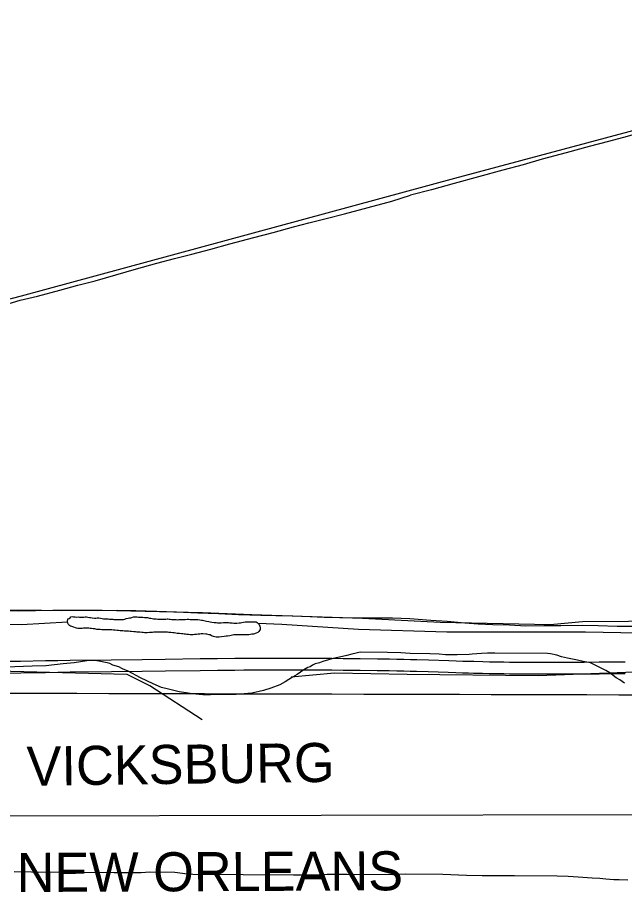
# Model space of a CAD drawing. Extents: x 3180038 to 3217926, y 922069 to 947485.
# Drawn here: x 3187243 to 3188795, y 939132 to 941366 of the extents above; entities that cross this region are included whole.
import ezdxf

# ---------------------------------------------------------------- set-up
doc = ezdxf.new("R2010")
doc.units = 0
for name, color, linetype in [('V-GRID-MAJR', 7, 'Continuous'), ('V-ROAD-CNTR', 7, 'Continuous'), ('V-SITE-VEGE', 7, 'Continuous'), ('V-TOPO-BNDY', 7, 'Continuous'), ('V-TOPO-GNAM-IDEN', 7, 'Continuous'), ('V-TOPO-SHOR', 7, 'Continuous')]:
    doc.layers.add(name, color=color, linetype=linetype)

msp = doc.modelspace()

# ---------------------------------------------------------------- linework, layer by layer
at = {"layer": 'V-GRID-MAJR'}
msp.add_spline([(3184296.3, 939644.8), (3186905.4, 939637.9), (3192123.6, 939624.6), (3197341.9, 939612.1), (3202560.1, 939600.3), (3207778.3, 939589.3), (3212996.5, 939579.1), (3215605.6, 939574.2)], degree=3, dxfattribs=at)
at = {"layer": 'V-ROAD-CNTR'}
for points in [[(3187208.5, 939718.4), (3187250.7, 939719.1), (3187314.1, 939720.1), (3187345.8, 939720.6), (3187377.5, 939721.1), (3187482.7, 939722.4), (3187561.6, 939723.4), (3187620.8, 939724.1), (3187709.7, 939725.2), (3187754.1, 939725.6), (3187798.5, 939726.1), (3187821.3, 939726.3), (3187842.7, 939726.4), (3187862.7, 939726.5), (3187881.5, 939726.6), (3187899.1, 939726.6), (3187932.1, 939726.7), (3187961, 939726.6), (3187986.3, 939726.5), (3188008.4, 939726.4), (3188047.1, 939726.2), (3188076.1, 939726), (3188119.6, 939725.6), (3188163.2, 939725.1), (3188173.8, 939725), (3188184, 939724.8), (3188194, 939724.7), (3188213.2, 939724.3), (3188231.3, 939723.8), (3188248.2, 939723.4), (3188264.1, 939722.9), (3188293.7, 939722), (3188345.7, 939720.3), (3188365.1, 939719.7), (3188382.1, 939719.2), (3188397, 939718.7), (3188410, 939718.4), (3188432.8, 939717.8), (3188449.9, 939717.4), (3188462.7, 939717.1), (3188472.3, 939717), (3188486.7, 939716.8), (3188501.1, 939716.6), (3188529.7, 939716.4), (3188554.8, 939716.3), (3188576.7, 939716.3), (3188595.9, 939716.2), (3188629.5, 939716.3), (3188654.7, 939716.3), (3188692.5, 939716.5), (3188730.3, 939716.7), (3188745.1, 939716.8), (3188772.8, 939717.1), (3188797.1, 939717.3)], [(3187209, 939688.4), (3187251.2, 939689.1), (3187314.6, 939690.1), (3187346.2, 939690.6), (3187377.9, 939691.1), (3187483.1, 939692.4), (3187562, 939693.4), (3187621.2, 939694.2), (3187710, 939695.2), (3187754.4, 939695.6), (3187798.8, 939696.1), (3187821.5, 939696.3), (3187842.8, 939696.4), (3187862.8, 939696.5), (3187881.6, 939696.6), (3187899.1, 939696.6), (3187932.1, 939696.7), (3187960.9, 939696.6), (3187986.2, 939696.5), (3188008.2, 939696.4), (3188046.9, 939696.2), (3188075.9, 939696), (3188119.3, 939695.6), (3188162.8, 939695.1), (3188173.4, 939695), (3188183.5, 939694.8), (3188193.4, 939694.7), (3188212.6, 939694.3), (3188230.5, 939693.8), (3188247.4, 939693.4), (3188263.2, 939692.9), (3188292.8, 939692), (3188344.7, 939690.3), (3188364.2, 939689.7), (3188381.2, 939689.2), (3188396.2, 939688.7), (3188409.2, 939688.4), (3188432.1, 939687.8), (3188449.3, 939687.4), (3188462.1, 939687.1), (3188471.8, 939687), (3188486.3, 939686.8), (3188500.8, 939686.6), (3188529.5, 939686.4), (3188554.7, 939686.3), (3188576.7, 939686.3), (3188595.9, 939686.2), (3188629.6, 939686.3), (3188654.8, 939686.3), (3188692.7, 939686.5), (3188730.5, 939686.7), (3188745.3, 939686.8), (3188773.1, 939687.1), (3188797.4, 939687.3)]]:
    msp.add_lwpolyline(points, dxfattribs=at)
at = {"layer": 'V-SITE-VEGE'}
for p, q in [((3188038, 939721.9), (3188023.5, 939718)), ((3188047, 939725.1), (3188038, 939721.9)), ((3188057.5, 939727.4), (3188047, 939725.1)), ((3188066.4, 939729), (3188057.5, 939727.4)), ((3188085, 939733.7), (3188066.4, 939729)), ((3188097.9, 939736.8), (3188085, 939733.7)), ((3188109.3, 939739.1), (3188097.9, 939736.8)), ((3188119, 939741.5), (3188109.3, 939739.1)), ((3188189.3, 939740.9), (3188119, 939741.5)), ((3188223.2, 939739.9), (3188189.3, 939740.9)), ((3188247.4, 939738.1), (3188223.2, 939739.9)), ((3188297.5, 939737.7), (3188247.4, 939738.1)), ((3188321.7, 939736.7), (3188297.5, 939737.7)), ((3188337.9, 939734.9), (3188321.7, 939736.7)), ((3188367, 939734.7), (3188337.9, 939734.9)), ((3188397.7, 939736.1), (3188367, 939734.7)), ((3188405.8, 939736.8), (3188397.7, 939736.1)), ((3188429.2, 939738.2), (3188405.8, 939736.8)), ((3188444.5, 939738.9), (3188429.2, 939738.2)), ((3188463.9, 939739.6), (3188444.5, 939738.9)), ((3188598, 939738.5), (3188463.9, 939739.6)), ((3188606.1, 939737.7), (3188598, 939738.5)), ((3188622.2, 939734.3), (3188606.1, 939737.7)), ((3188634.3, 939730.2), (3188622.2, 939734.3)), ((3188649.7, 939726.8), (3188634.3, 939730.2)), ((3188674.7, 939721), (3188649.7, 939726.8)), ((3188690, 939717.6), (3188674.7, 939721)), ((3187280.1, 939706.1), (3187186.4, 939702.8)), ((3187314.9, 939706.6), (3187280.1, 939706.1)), ((3187359.3, 939711.9), (3187314.9, 939706.6)), ((3187387.6, 939714.9), (3187359.3, 939711.9)), ((3187420, 939719.5), (3187387.6, 939714.9)), ((3187430.5, 939720.3), (3187420, 939719.5)), ((3187439.4, 939720.2), (3187430.5, 939720.3)), ((3187450.7, 939718.5), (3187439.4, 939720.2)), ((3187471.7, 939714.3), (3187450.7, 939718.5)), ((3187478.9, 939712.6), (3187471.7, 939714.3)), ((3187487, 939708.5), (3187478.9, 939712.6)), ((3187502.3, 939704.3), (3187487, 939708.5)), ((3187511.1, 939699.4), (3187502.3, 939704.3)), ((3187525.6, 939692.9), (3187511.1, 939699.4)), ((3187985.4, 939702.2), (3187974.8, 939696.6)), ((3187991.1, 939704.5), (3187985.4, 939702.2)), ((3187997.5, 939708.5), (3187991.1, 939704.5)), ((3188004, 939711.7), (3187997.5, 939708.5)), ((3188015.4, 939714.8), (3188004, 939711.7)), ((3188023.5, 939718), (3188015.4, 939714.8)), ((3188708.5, 939714.2), (3188690, 939717.6)), ((3188719, 939709.3), (3188708.5, 939714.2)), ((3188730.3, 939703.5), (3188719, 939709.3)), ((3188747.2, 939695.3), (3188730.3, 939703.5)), ((3187557.8, 939676.4), (3187525.6, 939692.9)), ((3187590, 939660.8), (3187557.8, 939676.4)), ((3187946.4, 939677.4), (3187927.7, 939666.3)), ((3187957.8, 939684.6), (3187946.4, 939677.4)), ((3187966.7, 939691), (3187957.8, 939684.6)), ((3187974.8, 939696.6), (3187966.7, 939691)), ((3188757.6, 939688.8), (3188747.2, 939695.3)), ((3188773.7, 939676.5), (3188757.6, 939688.8)), ((3188783.3, 939670.8), (3188773.7, 939676.5)), ((3187610.9, 939651.8), (3187590, 939660.8)), ((3187913.9, 939658.3), (3187890.4, 939649.6)), ((3187927.7, 939666.3), (3187913.9, 939658.3)), ((3188795.4, 939662.6), (3188783.3, 939670.8)), ((3187628.7, 939646.8), (3187610.9, 939651.8)), ((3187656.1, 939640.1), (3187628.7, 939646.8)), ((3187673.8, 939637.6), (3187656.1, 939640.1)), ((3187689.2, 939635), (3187673.8, 939637.6)), ((3187716.6, 939632.4), (3187689.2, 939635)), ((3187736.8, 939632.2), (3187716.6, 939632.4)), ((3187765.1, 939633.6), (3187736.8, 939632.2)), ((3187802.3, 939633.3), (3187765.1, 939633.6)), ((3187812, 939634), (3187802.3, 939633.3)), ((3187841.9, 939637), (3187812, 939634)), ((3187871.8, 939644.1), (3187841.9, 939637)), ((3187890.4, 939649.6), (3187871.8, 939644.1)), ((3187234, 939180.5), (3187278.4, 939179.4)), ((3187278.4, 939179.4), (3187490, 939177.7)), ((3187490, 939177.7), (3187559.5, 939178)), ((3187559.5, 939178), (3187581.4, 939179.4)), ((3187581.4, 939179.4), (3187645.2, 939178.9)), ((3187645.2, 939178.9), (3187677.5, 939174.6)), ((3187677.5, 939174.6), (3187691.2, 939173.7)), ((3187691.2, 939173.7), (3187948.9, 939171.7)), ((3187948.9, 939171.7), (3188000.6, 939172.1)), ((3188000.6, 939172.1), (3188034.5, 939173.4)), ((3188034.5, 939173.4), (3188086.2, 939173.8)), ((3188086.2, 939173.8), (3188202.6, 939172.9)), ((3188202.6, 939172.9), (3188234.9, 939174.3)), ((3188234.9, 939174.3), (3188331, 939173.5)), ((3188331, 939173.5), (3188391.6, 939171.4)), ((3188391.6, 939171.4), (3188431.2, 939170.3)), ((3188431.2, 939170.3), (3188482.9, 939169.9)), ((3188482.9, 939169.9), (3188513.6, 939170.4)), ((3188513.6, 939170.4), (3188623.4, 939169.6)), ((3188623.4, 939169.6), (3188650.9, 939168.5)), ((3188650.9, 939168.5), (3188676.7, 939166.7)), ((3188676.7, 939166.7), (3188712.3, 939164)), ((3188712.3, 939164), (3188732.5, 939163.1)), ((3188732.5, 939163.1), (3188747.8, 939162.1)), ((3188747.8, 939162.1), (3188768, 939160.3)), ((3188768, 939160.3), (3188781.7, 939160.2)), ((3188781.7, 939160.2), (3188803.5, 939159.3))]:
    msp.add_line(p, q, dxfattribs=at)
for points in [[(3188990.8, 941112.2), (3188955.7, 941103.2), (3188904.3, 941089.9), (3188851.7, 941075.9), (3188802.4, 941061.6), (3188754.2, 941048.6), (3188704.8, 941036)], [(3188704.8, 941036), (3188645.7, 941019.4), (3188584.4, 941003.2), (3188536.2, 940989.4), (3188484.1, 940975.6), (3188421.8, 940958.3), (3188359.9, 940941.2), (3188301.6, 940925.3), (3188248.2, 940911.2)], [(3187785.5, 940786.7), (3187847.3, 940803.4), (3187896.5, 940815.5), (3187948.3, 940830.7), (3187987.8, 940840.7), (3188032, 940851.7), (3188078.8, 940863.6), (3188139.5, 940879.8), (3188200.4, 940896.1), (3188248.2, 940911.2)], [(3187294.3, 940652.9), (3187351.4, 940668.2), (3187397.3, 940680.8), (3187441.1, 940692.3), (3187494.5, 940707.5), (3187547.4, 940723), (3187599.5, 940737.5), (3187644.6, 940749.4), (3187688.8, 940760.3), (3187737.4, 940773.6), (3187785.5, 940786.7)], [(3186782.3, 940513.6), (3186799.9, 940518.1), (3186830.5, 940526.6), (3186872.3, 940539.5), (3186917.7, 940550.8), (3186959.6, 940562.4), (3187003.1, 940574.5), (3187044.8, 940585), (3187102.2, 940599.8), (3187160.4, 940617.4), (3187210.3, 940630.7), (3187249.2, 940642.5), (3187294.3, 940652.9)], [(3187152.8, 939849.2), (3187203.7, 939849.9), (3187257.2, 939849.3), (3187303.8, 939849.2), (3187354.7, 939848.8), (3187403.7, 939849), (3187447, 939848.5), (3187497.4, 939849.3), (3187545.7, 939848.3), (3187598.8, 939846.6)], [(3187598.8, 939846.6), (3187649.3, 939844.8), (3187703.9, 939842.7), (3187757, 939840.5), (3187807.8, 939838.5), (3187865.4, 939836.8), (3187903.8, 939835.5), (3187947.1, 939834.9), (3187991.3, 939833), (3188026.8, 939831.7), (3188067.3, 939830.6)], [(3188067.3, 939830.6), (3188117.7, 939829.6), (3188163.1, 939829.9), (3188201.5, 939829.6), (3188246.6, 939828.1), (3188299.9, 939824), (3188341.4, 939820.9), (3188386.9, 939817)], [(3188386.9, 939817), (3188421.3, 939814.1), (3188458.5, 939812.7), (3188500.9, 939811.9), (3188543.1, 939809.6), (3188588.6, 939810.2), (3188632.7, 939810), (3188687.6, 939811), (3188727.6, 939810.4), (3188776.3, 939808.6), (3188817.6, 939808.3), (3188860.9, 939807.8)]]:
    msp.add_lwpolyline(points, dxfattribs=at)
at = {"layer": 'V-TOPO-BNDY'}
msp.add_line((3184295.5, 939315.6), (3190109.4, 939329.5), dxfattribs=at)
at = {"layer": 'V-TOPO-SHOR'}
for points in [[(3187714.7, 939568.9), (3187581.2, 939655.5), (3187523.4, 939684.4), (3186960.4, 939698.9), (3186682.6, 939695.2), (3186628.4, 939706.1), (3186534.6, 939749.4), (3186144.8, 940038.1), (3185866.9, 940272.7), (3185744.2, 940348.5), (3185386.9, 940543.4), (3185181.2, 940666.1), (3185076.6, 940759.9), (3184961.1, 940842.9), (3184802.3, 940990.9), (3184647.1, 941128), (3184538.8, 941207.4), (3184372.8, 941312.1), (3184304.2, 941366.2)], [(3186800.6, 940535.9), (3187253.3, 940654.1), (3188361.3, 940954.7), (3188915.2, 941103.4), (3188965.9, 941120.3)], [(3186851.3, 939852.7), (3187244.7, 939847.3), (3187333.1, 939849.1), (3187459.4, 939849.1), (3187715.6, 939843.7), (3187841.9, 939838.3), (3188125.2, 939829.2), (3188323.7, 939818.4), (3188605.2, 939813), (3188688.2, 939820.2), (3188922.8, 939822)], [(3187371.6, 939827), (3187374.7, 939827.7), (3187377.1, 939830.1), (3187379.6, 939832.1), (3187382.9, 939832.8), (3187386.4, 939832.6), (3187390.5, 939832.2), (3187394.6, 939831.6), (3187397.8, 939831.9), (3187401.5, 939831.7), (3187404.9, 939831.5), (3187408.4, 939831.5), (3187412.8, 939831.8), (3187415.9, 939832.3), (3187419.5, 939832.3), (3187422.8, 939831.7), (3187426.6, 939830.8), (3187429.7, 939830.2), (3187433.9, 939829.8), (3187439.5, 939829.1), (3187443, 939829.2), (3187446.8, 939829.4), (3187451, 939829.3), (3187455.3, 939828.4), (3187459.7, 939827.6), (3187463, 939827.2), (3187468.1, 939827.2), (3187471.4, 939827.2), (3187474.6, 939827), (3187478.5, 939826.2), (3187478.6, 939826.2), (3187481.7, 939826.2), (3187486.3, 939826.3), (3187489.4, 939825.8), (3187494.7, 939825.5), (3187497.9, 939825.5), (3187501.6, 939825.5), (3187506.7, 939825.4), (3187510.1, 939825.6), (3187513.6, 939825.8), (3187517.2, 939826.6), (3187520.9, 939827.7), (3187526, 939829.1), (3187528.9, 939829.8), (3187532.4, 939830), (3187535.3, 939830.7), (3187539.1, 939832.1), (3187544.6, 939832.4), (3187548.8, 939832.2), (3187552.4, 939831.6), (3187555.7, 939831.3), (3187559.7, 939831), (3187563.7, 939831.2), (3187567.2, 939830.8), (3187570.4, 939830.6), (3187575.4, 939830.2), (3187580.5, 939829.2), (3187583.5, 939828.7), (3187587.5, 939827.7), (3187591, 939827.3), (3187594.6, 939826.9), (3187597.7, 939826.7), (3187601.9, 939826.3), (3187605.6, 939826.5), (3187609.9, 939826.3), (3187613.8, 939826.1), (3187618.7, 939826), (3187622.3, 939826.4), (3187625.8, 939826.7), (3187627, 939826.7), (3187630.5, 939826.5), (3187633.6, 939825.9), (3187637.2, 939825.7), (3187640.7, 939825.5), (3187644.7, 939825.3), (3187648.2, 939825.1), (3187652.2, 939824.7), (3187655.6, 939825.2), (3187660, 939825.3), (3187665.3, 939825.3), (3187668.6, 939825.5), (3187672, 939825.8), (3187676.8, 939826.1), (3187680.8, 939826.1), (3187684.4, 939825.7), (3187688.6, 939825.5), (3187692.4, 939825.6), (3187696.1, 939825.8), (3187700.8, 939825.4), (3187704.1, 939825.4), (3187709.2, 939824.8), (3187713, 939824), (3187716.1, 939823.5), (3187719.5, 939822.5), (3187723, 939821.8), (3187726.4, 939821.2), (3187732.1, 939820.2), (3187735.2, 939819.5), (3187739.7, 939818.9), (3187745.9, 939818.1), (3187751, 939817.4)], [(3186770.2, 939816.4), (3187253.3, 939813), (3187370.6, 939819.8)], [(3187370.8, 939818.7), (3187370.6, 939819.8), (3187371.6, 939827)], [(3187591.3, 939792.7), (3187588, 939792.4), (3187584, 939792.1), (3187580.7, 939792.1), (3187574.5, 939791.6), (3187571.1, 939791.6), (3187567.8, 939791.6), (3187564.1, 939792.2), (3187560.7, 939792.4), (3187556, 939792.6), (3187552.1, 939793), (3187547.6, 939793.3), (3187544.5, 939793.6), (3187540.3, 939794.2), (3187534.5, 939794.8), (3187531, 939795), (3187526.8, 939795.2), (3187523.2, 939795.3), (3187519.6, 939795.7), (3187516.5, 939795.7), (3187512.3, 939796.1), (3187508.5, 939796.3), (3187505, 939796.7), (3187501.4, 939796.9), (3187497.5, 939797.3), (3187492.8, 939798), (3187488.1, 939798.5), (3187484.2, 939798.7), (3187478.2, 939798.9), (3187474.6, 939798.9), (3187471.3, 939799.1), (3187465.7, 939799.2), (3187462.2, 939799.2), (3187458.8, 939799.2), (3187454.6, 939799.4), (3187450.8, 939799.5), (3187445.5, 939800.1), (3187440.2, 939801.2), (3187436, 939801.8), (3187432.4, 939802.3), (3187428.9, 939802.7), (3187424.9, 939803.1), (3187421.6, 939803.2), (3187415.8, 939803), (3187411.8, 939803), (3187408.2, 939802.5), (3187404, 939802), (3187400.1, 939802), (3187397.1, 939802.4), (3187393.4, 939803), (3187390.7, 939804.3), (3187386.9, 939805.8), (3187381.6, 939807.5), (3187378.2, 939808.4), (3187375.4, 939809.7), (3187372.9, 939812.5), (3187371.3, 939815.6), (3187370.8, 939818.7)], [(3187751, 939817.4), (3187754.3, 939816.8), (3187758.8, 939816.7), (3187764.1, 939817.1), (3187769.4, 939817.8), (3187775, 939817.9), (3187778.5, 939817.9), (3187782.1, 939817.5), (3187785.6, 939817.3), (3187788.9, 939816.9), (3187791.9, 939816.7), (3187796.1, 939816.3), (3187799, 939815.9), (3187799.2, 939815.7), (3187803.4, 939815.9), (3187809.8, 939816.5), (3187813.3, 939817.1), (3187816.9, 939817.6), (3187820.7, 939818.3), (3187824.9, 939819.3), (3187830.2, 939819.7), (3187833.5, 939819.3), (3187837.1, 939819.2), (3187841.1, 939819.2), (3187845, 939819.7), (3187849.5, 939819.5), (3187852.8, 939819.1), (3187855.9, 939817.5), (3187858.2, 939815.4), (3187860.6, 939812.7), (3187862.5, 939808.5), (3187863.2, 939803.7), (3187863.2, 939799.6), (3187860.4, 939795), (3187857.7, 939792.5), (3187853.1, 939790.3), (3187846, 939788), (3187842.3, 939787.5), (3187838.9, 939786.8), (3187834.1, 939786.5), (3187832.3, 939786.5), (3187828, 939786.5), (3187823.9, 939786.4), (3187820.8, 939786.2), (3187815.6, 939786.1), (3187813.9, 939786.1), (3187812.5, 939785.9), (3187810.5, 939785.8), (3187807.4, 939786.1), (3187799.7, 939786.4), (3187795.9, 939786.2), (3187789.3, 939784.6), (3187785.5, 939783.9), (3187780, 939782.7), (3187776.9, 939782.4), (3187771.1, 939781.5), (3187764.5, 939780.8), (3187758.7, 939780.3), (3187755.2, 939780.2), (3187751.2, 939780.4), (3187747.6, 939781.1), (3187744.5, 939782.1), (3187738.9, 939783.9), (3187735.3, 939785.8), (3187733.1, 939786.4), (3187727.4, 939787.5), (3187724.4, 939788.1), (3187717.1, 939788.5), (3187712.5, 939788.5), (3187709.2, 939788.2), (3187704.7, 939787.7), (3187701, 939787.2), (3187695.6, 939786.6), (3187692.3, 939786.5), (3187688.8, 939786.3), (3187684.6, 939786.4), (3187680.5, 939786.6), (3187675.5, 939787.2), (3187672.1, 939787.7), (3187668.8, 939788.3), (3187665.4, 939788.7), (3187662.3, 939788.9), (3187662.3, 939789.1), (3187657.5, 939789.7), (3187654.4, 939789.9), (3187651, 939789.9), (3187647.5, 939790.5), (3187643.9, 939790.9), (3187640.1, 939791.4), (3187634.8, 939792), (3187630.2, 939792.4), (3187626.1, 939793), (3187622.6, 939793.2), (3187619.3, 939793.2), (3187616.2, 939793.3), (3187612.6, 939793.3), (3187608.4, 939793.3), (3187604.9, 939793.4), (3187600.6, 939793.2), (3187595.5, 939792.9), (3187591.3, 939792.7)], [(3189239.5, 939782.6), (3188695.7, 939792.7), (3188341, 939792.7), (3188114.7, 939799.5), (3187918.7, 939813), (3187858.2, 939815.4)], [(3189067.2, 939660), (3189107.8, 939688), (3189047, 939694.8), (3189016.6, 939701.5), (3188969.3, 939708.3), (3188844.3, 939691.4), (3188574.1, 939681.3), (3188239.6, 939684.6), (3188053.9, 939688), (3187942.4, 939677.9)]]:
    msp.add_lwpolyline(points, dxfattribs=at)

# ---------------------------------------------------------------- texts
at = {"layer": 'V-TOPO-GNAM-IDEN'}
for s, rotation, p in [('VICKSBURG', 0.7347, (3187266.7, 939399.9)), ('NEW ORLEANS', 0.2592, (3187240.9, 939127.9))]:
    msp.add_text(s, height=100, rotation=rotation, dxfattribs=at).set_placement(p)

doc.saveas('drawing.dxf')
